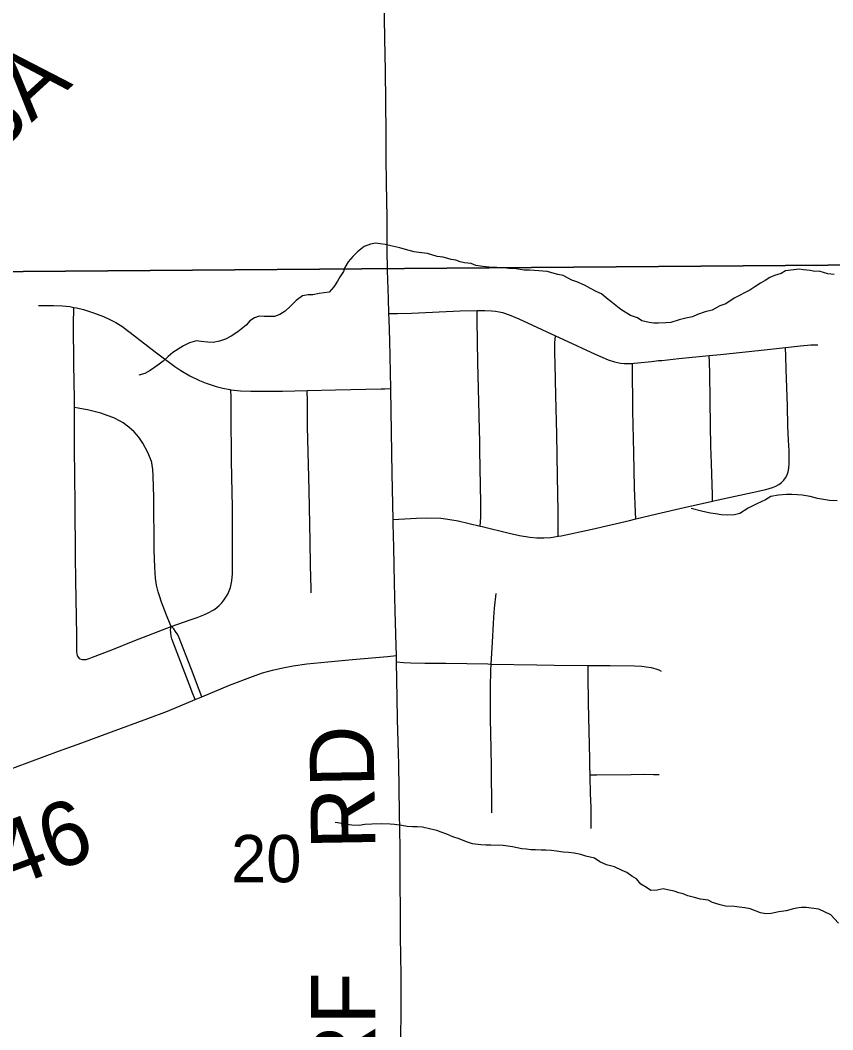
# Model space of a CAD drawing. Extents: x 0 to 34, y 0 to 22.
# Drawn here: x 18.444 to 19.162, y 10.922 to 11.815 of the extents above; entities that cross this region are included whole.
import ezdxf

# ---------------------------------------------------------------- set-up
doc = ezdxf.new("R2010")
doc.units = 0
for name, color, linetype in [('GM_X_County_Road_Text', 7, 'Continuous'), ('GM_X_Minor_River', 7, 'Continuous'), ('GM_X_Section', 7, 'Continuous'), ('GM_X_Section_Text', 7, 'Continuous'), ('GM_X_Township_Road', 7, 'Continuous'), ('GM_X_Township_Road_Text', 7, 'Continuous')]:
    doc.layers.add(name, color=color, linetype=linetype)

msp = doc.modelspace()

# ---------------------------------------------------------------- linework, layer by layer
at = {"layer": 'GM_X_Minor_River'}
for points in [[(19.16333, 11.59017), (19.15762, 11.59085), (19.14998, 11.59303), (19.14618, 11.59298), (19.14199, 11.59368), (19.13627, 11.59437), (19.13246, 11.59507), (19.12031, 11.5934), (19.11654, 11.59107), (19.11047, 11.58946), (19.10632, 11.58751), (19.10217, 11.5848), (19.09802, 11.58246), (19.09311, 11.57936), (19.08859, 11.57626), (19.07499, 11.56924), (19.06745, 11.5642), (19.06214, 11.56261), (19.05535, 11.55872), (19.04928, 11.55712), (19.04247, 11.55475), (19.03793, 11.55279), (19.03224, 11.55158), (19.02617, 11.54998), (19.01898, 11.5476), (19.01442, 11.54754), (19.00796, 11.54707), (19.00378, 11.54702), (18.99958, 11.54772), (18.9931, 11.54915), (18.98926, 11.55176), (18.98315, 11.55396), (18.97471, 11.55916), (18.9701, 11.5629), (18.96587, 11.56626), (18.96203, 11.56925), (18.95742, 11.57299), (18.95282, 11.57521), (18.94785, 11.5778), (18.94249, 11.58077), (18.9356, 11.58372), (18.9314, 11.58518), (18.92374, 11.58925), (18.91878, 11.59033), (18.90962, 11.59286), (18.8982, 11.59385), (18.89401, 11.59418), (18.88906, 11.59411), (18.88221, 11.59516), (18.87574, 11.59545), (18.87116, 11.59615), (18.86507, 11.59645), (18.85785, 11.59673), (18.85251, 11.59742), (18.84642, 11.5981), (18.84221, 11.59994), (18.8365, 11.60062), (18.83268, 11.60133), (18.82886, 11.6028), (18.82467, 11.60351), (18.81741, 11.60569), (18.81209, 11.606), (18.80368, 11.60892), (18.79607, 11.60958), (18.79187, 11.61029), (18.78424, 11.61246), (18.77928, 11.61392), (18.77127, 11.61571), (18.76631, 11.61678), (18.76174, 11.61748), (18.75755, 11.6178), (18.75337, 11.61699), (18.7477, 11.61501), (18.74167, 11.61038), (18.73754, 11.60614), (18.73342, 11.60153), (18.73044, 11.59655), (18.72935, 11.59274), (18.72636, 11.58852), (18.72413, 11.58431), (18.72078, 11.57933), (18.71665, 11.57472), (18.70792, 11.57346), (18.70223, 11.57224), (18.69805, 11.57219), (18.69312, 11.57136)], [(18.69312, 11.57136), (18.68747, 11.56711), (18.68259, 11.56211), (18.6777, 11.55786), (18.67317, 11.55476), (18.66825, 11.55318), (18.65912, 11.55305), (18.65494, 11.55338), (18.65077, 11.5518), (18.64663, 11.54909), (18.64325, 11.54525), (18.6361, 11.53945), (18.63007, 11.53558), (18.62516, 11.53285), (18.61985, 11.53126), (18.61417, 11.53004), (18.60922, 11.53036), (18.6035, 11.53104), (18.59931, 11.53137), (18.59325, 11.52976), (18.58796, 11.52704), (18.57853, 11.52121), (18.57439, 11.51774), (18.56988, 11.5135), (18.56536, 11.51002), (18.55858, 11.50537), (18.55367, 11.50265), (18.54837, 11.50106)], [(19.16593, 11.39002), (19.15908, 11.39031), (19.15222, 11.39135), (19.14841, 11.39206), (19.14192, 11.39387), (19.13506, 11.39492), (19.13087, 11.39525), (19.12592, 11.39556), (19.12098, 11.3955), (19.11414, 11.39503), (19.10731, 11.39379), (19.10241, 11.39069), (19.09485, 11.38717), (19.08729, 11.38327), (19.07974, 11.37861), (19.0752, 11.37741), (19.06873, 11.37733), (19.0634, 11.37764), (19.05845, 11.37833), (19.05388, 11.37903), (19.04968, 11.37973), (19.04587, 11.38082), (19.03671, 11.38298)], [(19.16698, 11.01625), (19.16042, 11.02338), (19.14971, 11.02856), (19.13866, 11.02993), (19.13448, 11.02987), (19.12992, 11.02943), (19.12613, 11.02862), (19.12082, 11.02703), (19.11437, 11.02618), (19.10754, 11.02458), (19.10298, 11.02451), (19.09803, 11.02521), (19.08885, 11.02888), (19.08428, 11.02958), (19.07933, 11.03028), (19.07513, 11.03098), (19.06714, 11.03125), (19.06257, 11.03233), (19.05569, 11.03452), (19.05186, 11.03637), (19.045, 11.03741), (19.03966, 11.03886), (19.03394, 11.04031), (19.02973, 11.04215), (19.02592, 11.04286), (19.02172, 11.04432), (19.01599, 11.04576), (19.01218, 11.04648), (19.00687, 11.04526), (19.00117, 11.04519), (18.99733, 11.0478), (18.99235, 11.05077), (18.98849, 11.05527), (18.98427, 11.05788), (18.98005, 11.06086), (18.97584, 11.0627), (18.96895, 11.06603), (18.96208, 11.06784), (18.95596, 11.07041), (18.95135, 11.07377), (18.94372, 11.07557), (18.93914, 11.07703), (18.93342, 11.07809), (18.92847, 11.07879), (18.92352, 11.0791), (18.91781, 11.07978), (18.91324, 11.08048), (18.90829, 11.0808), (18.9041, 11.08074), (18.89915, 11.08105), (18.89497, 11.081), (18.89116, 11.08171), (18.88697, 11.08203), (18.87896, 11.08382), (18.87058, 11.08485), (18.85955, 11.08508), (18.85537, 11.08503), (18.8508, 11.08535), (18.84356, 11.08639), (18.83821, 11.08822), (18.83171, 11.09079), (18.82598, 11.09261), (18.82063, 11.09482), (18.81566, 11.09665), (18.81184, 11.09812), (18.8065, 11.09919), (18.79925, 11.10099), (18.79468, 11.10131), (18.7905, 11.10126), (18.78555, 11.10157), (18.78098, 11.10265), (18.7745, 11.10332), (18.77069, 11.10365), (18.76308, 11.10393), (18.75434, 11.10381), (18.74826, 11.10335), (18.74332, 11.10252), (18.73685, 11.10282), (18.73, 11.10387), (18.72618, 11.10458), (18.72199, 11.10528)]]:
    msp.add_lwpolyline(points, dxfattribs=at)
at = {"layer": 'GM_X_Section'}
for points in [[(18.25387, 12.6075), (19.25603, 12.60125), (19.26987, 11.59924), (18.25871, 11.59142)], [(19.26987, 11.59924), (19.26825, 10.5835), (18.27189, 10.57198), (18.25871, 11.59142)]]:
    msp.add_lwpolyline(points, close=True, dxfattribs=at)
at = {"layer": 'GM_X_Township_Road'}
msp.add_line((18.77626, 11.24741), (18.77614, 11.25296), dxfattribs=at)
for points in [[(18.76956, 11.55555), (18.76908, 11.56894), (18.76837, 11.59372), (18.7681, 11.61234), (18.76801, 11.63099), (18.76797, 11.63721), (18.76794, 11.64032), (18.76752, 11.67137), (18.76727, 11.69312), (18.7671, 11.71487), (18.76645, 11.7708), (18.76609, 11.79876), (18.76549, 11.83598), (18.76525, 11.85464), (18.76501, 11.87328), (18.76487, 11.8888), (18.76491, 11.91055), (18.76465, 11.93229), (18.76409, 11.98512), (18.76302, 12.08769), (18.76298, 12.09875)], [(18.45957, 11.56278), (18.47289, 11.56277), (18.48107, 11.56239), (18.48727, 11.5618), (18.49106, 11.56112)], [(18.4915, 11.47258), (18.49147, 11.47981), (18.49093, 11.51073), (18.49073, 11.54582), (18.49106, 11.56112)], [(18.49106, 11.56112), (18.4934, 11.56071), (18.49946, 11.55924), (18.50844, 11.5564), (18.51709, 11.55295), (18.52269, 11.55049), (18.52802, 11.54764), (18.53328, 11.54438), (18.5408, 11.53886), (18.56293, 11.52184), (18.5804, 11.50881), (18.58555, 11.50531), (18.59364, 11.50062), (18.60208, 11.4965), (18.60788, 11.49411), (18.61677, 11.49115), (18.62284, 11.48951), (18.62896, 11.48837), (18.62991, 11.48825)], [(18.76956, 11.55555), (18.77712, 11.5557), (18.78946, 11.55594), (18.83271, 11.55803), (18.84765, 11.55831)], [(18.77124, 11.48921), (18.77028, 11.53177), (18.76975, 11.55035), (18.76956, 11.55555)], [(18.84765, 11.55831), (18.85441, 11.55844), (18.86068, 11.5582), (18.86381, 11.55786), (18.86692, 11.55731), (18.86998, 11.55658), (18.87595, 11.55462), (18.88456, 11.55097), (18.91684, 11.53584)], [(18.85036, 11.36757), (18.85069, 11.37557), (18.85082, 11.37868), (18.85087, 11.38795), (18.85057, 11.40341), (18.84997, 11.43464), (18.84982, 11.4437), (18.84969, 11.45143), (18.84944, 11.46607), (18.8481, 11.5124), (18.84773, 11.54974), (18.84765, 11.55831)], [(18.91932, 11.35864), (18.91929, 11.36475), (18.91921, 11.38057), (18.9187, 11.41165), (18.91798, 11.44893), (18.9171, 11.48311), (18.91651, 11.51107), (18.91633, 11.52065), (18.91634, 11.5241), (18.91637, 11.52986), (18.91684, 11.53584)], [(18.91684, 11.53584), (18.92382, 11.53257), (18.95196, 11.51958), (18.96329, 11.51474), (18.96898, 11.51294), (18.97448, 11.5118), (18.97746, 11.51147), (18.98051, 11.51132), (18.98483, 11.51155)], [(19.12037, 11.52568), (19.13347, 11.52711), (19.14271, 11.52786), (19.1458, 11.52794), (19.14883, 11.52784)], [(18.98483, 11.51155), (18.98652, 11.51164), (18.98956, 11.51196), (19.00178, 11.51327), (19.00791, 11.51405), (19.01086, 11.51415), (19.02606, 11.51573), (19.05285, 11.51842)], [(19.05285, 11.51842), (19.06288, 11.51942), (19.10425, 11.52392)], [(19.05581, 11.3897), (19.05565, 11.39526), (19.0554, 11.40435), (19.05487, 11.42299), (19.05416, 11.4384), (19.05381, 11.45692), (19.05352, 11.4785), (19.05325, 11.50311), (19.053, 11.51233), (19.05285, 11.51842)], [(19.10425, 11.52392), (19.11508, 11.52509), (19.12037, 11.52568)], [(19.12034, 11.41021), (19.12167, 11.41299), (19.12257, 11.41567), (19.1231, 11.41873), (19.12342, 11.42281), (19.12349, 11.42715), (19.12335, 11.43428), (19.12289, 11.44353), (19.1224, 11.45594), (19.12208, 11.47406), (19.12094, 11.50615), (19.12052, 11.51808), (19.12037, 11.52568)], [(18.98781, 11.37388), (18.98761, 11.3797), (18.98685, 11.40136), (18.98607, 11.43238), (18.98519, 11.46965), (18.98511, 11.48207), (18.98497, 11.49745), (18.98491, 11.50381), (18.98483, 11.51155)], [(18.57707, 11.27864), (18.58278, 11.28083), (18.5946, 11.28488), (18.60009, 11.28679), (18.60293, 11.28791), (18.60586, 11.28906), (18.60912, 11.29055), (18.6146, 11.29353), (18.61716, 11.29531), (18.61952, 11.29735), (18.62169, 11.2996), (18.62365, 11.30203), (18.62541, 11.30461), (18.62698, 11.3073), (18.62834, 11.31012), (18.62937, 11.31306), (18.63013, 11.31608), (18.63065, 11.31916), (18.63113, 11.32538), (18.63133, 11.33475), (18.63133, 11.35259), (18.63132, 11.3847), (18.63099, 11.39718), (18.63045, 11.42528), (18.63009, 11.46771), (18.62997, 11.48135), (18.62991, 11.48825)], [(18.62991, 11.48825), (18.63823, 11.48721), (18.64756, 11.48686), (18.67559, 11.4869), (18.69741, 11.48753)], [(18.69741, 11.48753), (18.72231, 11.48825), (18.7628, 11.48889), (18.76591, 11.48901), (18.77124, 11.48921)], [(18.70082, 11.30862), (18.70075, 11.312), (18.70027, 11.33271), (18.69986, 11.35426), (18.69901, 11.39942), (18.69767, 11.45577), (18.69749, 11.4777), (18.69741, 11.48753)], [(18.7733, 11.37353), (18.7725, 11.41373), (18.77126, 11.48831), (18.77124, 11.48921)], [(18.56665, 11.30571), (18.56551, 11.30927), (18.56413, 11.31534), (18.56323, 11.3215), (18.56244, 11.33082), (18.56197, 11.3464), (18.56174, 11.39306), (18.5612, 11.41175), (18.56074, 11.41798), (18.56033, 11.42107), (18.5598, 11.4239), (18.55884, 11.42711), (18.55634, 11.43282), (18.55193, 11.44108), (18.55024, 11.4437), (18.5484, 11.44621), (18.54425, 11.45086), (18.53965, 11.45508), (18.53466, 11.45882), (18.53202, 11.46048), (18.52646, 11.46329), (18.52034, 11.46551), (18.51469, 11.4674), (18.50309, 11.47035), (18.49941, 11.47106), (18.49485, 11.47193), (18.4915, 11.47258)], [(18.49629, 11.25002), (18.49424, 11.25265), (18.49354, 11.25616), (18.49354, 11.2706), (18.49286, 11.31926), (18.49245, 11.3407), (18.49215, 11.38708), (18.49161, 11.4365), (18.4915, 11.47258)], [(19.05581, 11.3897), (19.06066, 11.39081), (19.0909, 11.39715), (19.10293, 11.39985), (19.10882, 11.40159), (19.11166, 11.40278), (19.11435, 11.4043), (19.11681, 11.40613), (19.11887, 11.40824), (19.12034, 11.41021)], [(18.98781, 11.37388), (19.00646, 11.37828), (19.03055, 11.38394), (19.05581, 11.3897)], [(18.7733, 11.37353), (18.77841, 11.37376), (18.79389, 11.37445), (18.80317, 11.37486), (18.81554, 11.37452), (18.82168, 11.37376), (18.83082, 11.37209), (18.85036, 11.36757)], [(18.77614, 11.25296), (18.77596, 11.26158), (18.77521, 11.29265), (18.77453, 11.31745), (18.7738, 11.34849), (18.77338, 11.36972), (18.7733, 11.37353)], [(18.85036, 11.36757), (18.85195, 11.3672), (18.87598, 11.36126), (18.88505, 11.35927), (18.89421, 11.35775), (18.90037, 11.3571), (18.90656, 11.35703), (18.91273, 11.35758), (18.91932, 11.35864)], [(18.91932, 11.35864), (18.92191, 11.35906), (18.94914, 11.36496), (18.98235, 11.3726), (18.98781, 11.37388)], [(18.57707, 11.27864), (18.57621, 11.28066), (18.57282, 11.2887), (18.56835, 11.30036), (18.56665, 11.30571)], [(18.85996, 11.24549), (18.86116, 11.26473), (18.86201, 11.28138), (18.86242, 11.28664), (18.86306, 11.29485), (18.86429, 11.30799)], [(18.49629, 11.25002), (18.4986, 11.24954), (18.50025, 11.24958), (18.50179, 11.24961), (18.50444, 11.25028), (18.50744, 11.25144), (18.52465, 11.25809), (18.54492, 11.26626), (18.57707, 11.27864)], [(18.5982, 11.21403), (18.59569, 11.22058), (18.59444, 11.22385), (18.57849, 11.26552), (18.57772, 11.26789), (18.57703, 11.27007), (18.57665, 11.2731), (18.57656, 11.27585), (18.57669, 11.27731), (18.57707, 11.27864)], [(18.604, 11.21646), (18.60167, 11.22268), (18.59496, 11.24054), (18.58339, 11.27017), (18.58233, 11.27206), (18.58096, 11.27433), (18.57925, 11.27675), (18.57826, 11.27779), (18.57707, 11.27864)], [(18.5982, 11.21403), (18.60264, 11.21589), (18.604, 11.21646), (18.62853, 11.22663), (18.6488, 11.23459), (18.65763, 11.23755), (18.66656, 11.24013), (18.67562, 11.24224), (18.68477, 11.24387), (18.69707, 11.24556), (18.71565, 11.24741), (18.73737, 11.24935), (18.76839, 11.25224), (18.77614, 11.25296)], [(18.77949, 11.06575), (18.77942, 11.07696), (18.77937, 11.08315), (18.7792, 11.09855), (18.77894, 11.11383), (18.77851, 11.13527), (18.77825, 11.157), (18.77804, 11.16629), (18.7772, 11.19674), (18.77692, 11.21524), (18.77626, 11.24741)], [(18.77626, 11.24741), (18.78243, 11.24696), (18.78893, 11.24648), (18.80123, 11.24613), (18.81978, 11.24612), (18.85695, 11.24554), (18.85996, 11.24549)], [(18.8607, 11.11365), (18.86057, 11.12434), (18.86047, 11.13157), (18.86037, 11.13946), (18.86025, 11.14818), (18.86016, 11.15542), (18.85997, 11.16946), (18.85975, 11.18495), (18.85952, 11.19638), (18.85925, 11.2057), (18.85925, 11.21182), (18.85925, 11.21856), (18.85925, 11.22476), (18.85963, 11.23996), (18.85996, 11.24549)], [(18.85996, 11.24549), (18.90029, 11.24479), (18.91575, 11.24457), (18.94584, 11.24432)], [(18.94743, 11.1475), (18.94733, 11.15542), (18.94717, 11.16157), (18.94616, 11.21081), (18.94582, 11.23543), (18.94582, 11.23903), (18.94584, 11.24432)], [(18.94584, 11.24432), (18.96516, 11.24416), (18.98686, 11.24385), (18.99307, 11.24345), (18.99714, 11.2431), (19.00148, 11.24231), (19.00556, 11.24126), (19.00832, 11.2402), (19.0103, 11.23903)], [(18.22126, 11.09344), (18.22431, 11.09259), (18.22843, 11.09144), (18.2327, 11.09077), (18.24092, 11.09011), (18.24931, 11.09044), (18.25852, 11.09143), (18.26313, 11.09208), (18.26767, 11.09315), (18.27299, 11.09438), (18.2769, 11.0955), (18.2816, 11.09684), (18.28566, 11.09817), (18.29388, 11.10096), (18.30187, 11.10388), (18.36633, 11.12727), (18.40736, 11.14209), (18.43946, 11.15418), (18.47742, 11.16829), (18.49793, 11.17566), (18.52426, 11.18533), (18.55641, 11.19719), (18.57391, 11.20381), (18.5982, 11.21403)], [(18.94743, 11.1475), (18.95345, 11.14755), (18.98377, 11.14781), (18.99589, 11.14789), (19.00353, 11.14783), (19.00846, 11.14778)], [(18.94827, 11.09978), (18.94832, 11.10339), (18.9483, 11.11014), (18.94829, 11.11849), (18.94787, 11.1308), (18.94745, 11.14618), (18.94743, 11.1475)], [(18.78021, 10.91389), (18.78031, 10.93856), (18.78035, 10.9499), (18.78038, 10.95681), (18.7804, 10.96381), (18.78049, 10.97001), (18.77989, 11.00421), (18.77969, 11.03218), (18.77973, 11.03842), (18.77964, 11.04027), (18.77949, 11.06575)]]:
    msp.add_lwpolyline(points, dxfattribs=at)

# ---------------------------------------------------------------- texts
at = {"layer": 'GM_X_County_Road_Text'}
msp.add_text('C-3A', height=0.056818, rotation=42.37777, dxfattribs=at).set_placement((18.36307, 11.64175))
at = {"layer": 'GM_X_Section_Text'}
msp.add_text('20', height=0.041856, rotation=0.00001, dxfattribs=at).set_placement((18.62998, 11.05234))
at = {"layer": 'GM_X_Township_Road_Text'}
for s, rotation, p in [('RD', 90.95273, (18.75764, 11.08179)), ('T-446', 20.19719, (18.32561, 11.0072)), ('BATDORF', 90, (18.75762, 10.60978))]:
    msp.add_text(s, height=0.056818, rotation=rotation, dxfattribs=at).set_placement(p)

doc.saveas('drawing.dxf')
